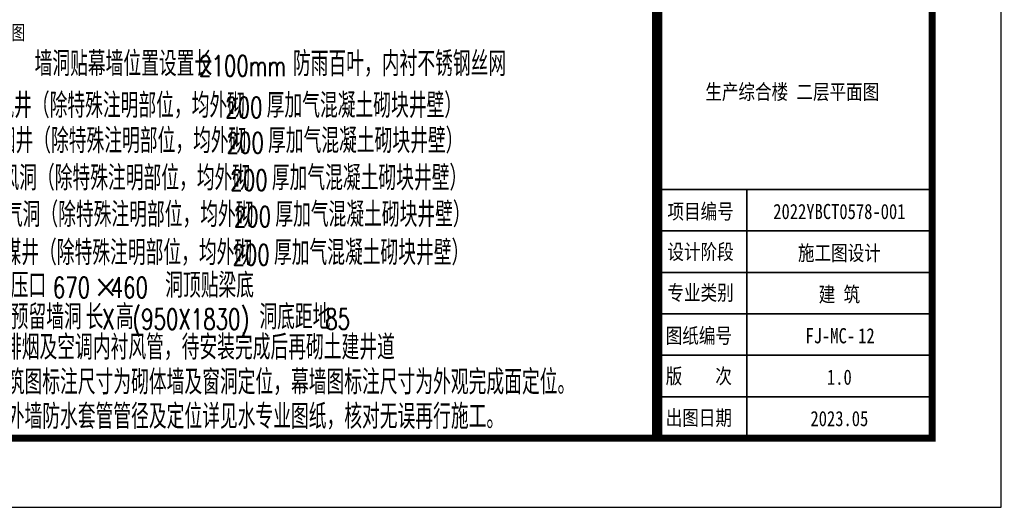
# Model space of a CAD drawing. Extents: x 797781 to 1255204, y 21234 to 1024248.
# Tile 272 of 656: x 993476 to 1007740, y 253678 to 260740. Entities that reach past the tile are written whole.
import ezdxf
from ezdxf.enums import TextEntityAlignment as Align

# ---------------------------------------------------------------- set-up
doc = ezdxf.new("R2010")
doc.units = 0
doc.header["$LTSCALE"] = 1000
doc.header["$MEASUREMENT"] = 0
doc.layers.add('230303生产综合楼-平面图_t8$0$PUB_TEXT', color=7, linetype='Continuous')
doc.layers.add('230303生产综合楼-平面图_t8$0$PUB_TITLE', color=4, linetype='Continuous')
doc.layers.add('230303生产综合楼-平面图_t8$0$图框', color=4, linetype='Continuous', lineweight=35)
doc.styles.add('230303生产综合楼-平面图_t8$0$-黑体', font='simhei.ttf', dxfattribs={"width": 0.8})
doc.styles.add('230303生产综合楼-平面图_t8$0$_TCH_DIM', font='SIMPLEX', dxfattribs={"bigfont": 'GBCBIG'})
doc.styles.add('230303生产综合楼-平面图_t8$0$黑', font='simhei.ttf', dxfattribs={"width": 0.7, "height": 2.3})

# ---------------------------------------------------------------- blocks, each defined once
blk = doc.blocks.new('230303生产综合楼-平面图_t8$0$TL')
at = {"layer": '230303生产综合楼-平面图_t8$0$PUB_TEXT'}
for s, height, style, width, p in [('详立面图', 210.3, '230303生产综合楼-平面图_t8$0$黑', 0.7, (981767, -30991)), ('2100mm', 297.5, '230303生产综合楼-平面图_t8$0$_TCH_DIM', 0.705882, (985089, -31518)), ('200', 297.5, '230303生产综合楼-平面图_t8$0$_TCH_DIM', 0.705882, (985468, -32122)), ('200', 297.5, '230303生产综合楼-平面图_t8$0$_TCH_DIM', 0.705882, (985488, -32633)), ('200', 297.5, '230303生产综合楼-平面图_t8$0$_TCH_DIM', 0.705882, (985543, -33172)), ('200', 297.5, '230303生产综合楼-平面图_t8$0$_TCH_DIM', 0.705882, (985593, -33702)), ('200', 297.5, '230303生产综合楼-平面图_t8$0$_TCH_DIM', 0.705882, (985573, -34254)), ('670', 297.5, '230303生产综合楼-平面图_t8$0$_TCH_DIM', 0.705882, (982970, -34728)), ('460', 297.5, '230303生产综合楼-平面图_t8$0$_TCH_DIM', 0.705882, (983808, -34728)), ('X', 298, '230303生产综合楼-平面图_t8$0$_TCH_DIM', 0.705882, (983684, -35185)), ('(950X1830)', 297.5, '230303生产综合楼-平面图_t8$0$_TCH_DIM', 0.705882, (984123, -35185)), ('85', 297.5, '230303生产综合楼-平面图_t8$0$_TCH_DIM', 0.705882, (986916, -35185))]:
    blk.add_text(s, height=height, dxfattribs=dict(at, style=style, width=width)).set_placement(p)
at = {"layer": '230303生产综合楼-平面图_t8$0$PUB_TEXT', "style": '230303生产综合楼-平面图_t8$0$_TCH_DIM'}
for s, height, p in [('墙洞贴幕墙位置设置长', 357.4, (982706, -31518)), ('防雨百叶，内衬不锈钢丝网', 357.45, (986449, -31518)), ('排风井（除特殊注明部位，均外砌', 357.45, (981894, -32122)), ('厚加气混凝土砌块井壁）', 357.45, (986068, -32122)), ('排烟井（除特殊注明部位，均外砌', 357.45, (981914, -32633)), ('厚加气混凝土砌块井壁）', 357.45, (986088, -32633)), ('送风洞（除特殊注明部位，均外砌', 357.45, (981968, -33172)), ('厚加气混凝土砌块井壁）', 357.45, (986143, -33172)), ('电气洞（除特殊注明部位，均外砌', 357.45, (982018, -33702)), ('厚加气混凝土砌块井壁）', 357.45, (986193, -33702)), ('冷媒井（除特殊注明部位，均外砌', 357.45, (981998, -34254)), ('厚加气混凝土砌块井壁）', 357.45, (986173, -34254)), ('气灭泄压口', 357.4, (981588, -34728)), ('洞顶贴梁底', 357.4, (984598, -34728)), ('×', 357, (983570, -34728)), ('消火栓预留墙洞', 357.4, (981588, -35185)), ('长', 357, (983446, -35185)), ('高', 357, (983884, -35185)), ('洞底距地', 357.4, (985963, -35185)), ('、防排烟及空调内衬风管，待安装完成后再砌土建井道', 357.45, (981748, -35624)), ('、建筑图标注尺寸为砌体墙及窗洞定位，幕墙图标注尺寸为外观完成面定位。', 357.45, (981788, -36128)), ('、穿外墙防水套管管径及定位详见水专业图纸，核对无误再行施工。', 357.45, (981788, -36626))]:
    blk.add_text(s, height=height, dxfattribs=at).set_placement(p)
blk = doc.blocks.new('230303生产综合楼-平面图_t8$0$图签')
at = {"layer": '230303生产综合楼-平面图_t8$0$图框', "linetype": 'Continuous'}
for p, q in [((-3975, 3600), (25, 3600)), ((-2700, -2), (-2700, 3600)), ((-3975, 3000), (25, 3000)), ((-3975, 2400), (25, 2400)), ((-3975, 1800), (25, 1800)), ((-4000, 1200), (0, 1200)), ((-4000, 600), (0, 600))]:
    blk.add_line(p, q, dxfattribs=at)
at = {"layer": '230303生产综合楼-平面图_t8$0$图框', "style": '230303生产综合楼-平面图_t8$0$-黑体', "width": 0.8}
for s, p in [('项目编号', (-3852, 3173)), ('设计阶段', (-3852, 2588)), ('专业类别', (-3852, 1996)), ('图纸编号', (-3877, 1373)), ('版    次', (-3877, 788)), ('出图日期', (-3877, 185))]:
    blk.add_text(s, height=220, dxfattribs=at).set_placement(p)
for s, height, p in [('2022YBCT0578-001', 220.01, (-1361, 3172)), ('施工图设计', 220, (-1361, 2572)), ('建 筑', 220, (-1361, 1972)), ('FJ-MC-', 220, (-1493, 1373)), ('1.0', 220, (-1361, 773)), ('2023.05', 220, (-1361, 173))]:
    blk.add_text(s, height=height, dxfattribs=at).set_placement(p, align=Align.CENTER)

msp = doc.modelspace()

# ---------------------------------------------------------------- linework, layer by layer
at = {"layer": '230303生产综合楼-平面图_t8$0$PUB_TITLE'}
msp.add_lwpolyline([(881593.5, 253678), (1007693.5, 253678), (1007693.5, 313078), (881593.5, 313078)], close=True, dxfattribs=at)
at = {"layer": '230303生产综合楼-平面图_t8$0$PUB_TITLE', "const_width": 100}
msp.add_lwpolyline([(884093.5, 254678), (1006693.5, 254678), (1006693.5, 312078), (884093.5, 312078)], close=True, dxfattribs=at)
at = {"layer": '230303生产综合楼-平面图_t8$0$图框', "const_width": 150}
msp.add_lwpolyline([(1002711.7, 312078), (1002711.7, 254678)], dxfattribs=at)

# ---------------------------------------------------------------- block references
for name, p in [('230303生产综合楼-平面图_t8$0$图签', (1006711.7, 254680)), ('230303生产综合楼-平面图_t8$0$TL', (10985.6, 291440.3))]:
    msp.add_blockref(name, p)

# ---------------------------------------------------------------- texts
at = {"layer": '230303生产综合楼-平面图_t8$0$PUB_TEXT', "style": '230303生产综合楼-平面图_t8$0$-黑体', "width": 0.8}
for s, height, p in [('生产综合楼 二层平面图', 220.011, (1004668.3, 259585)), ('12', 220.01, (1005742.3, 256052.7))]:
    msp.add_text(s, height=height, dxfattribs=at).set_placement(p, align=Align.CENTER)

doc.saveas('drawing.dxf')
